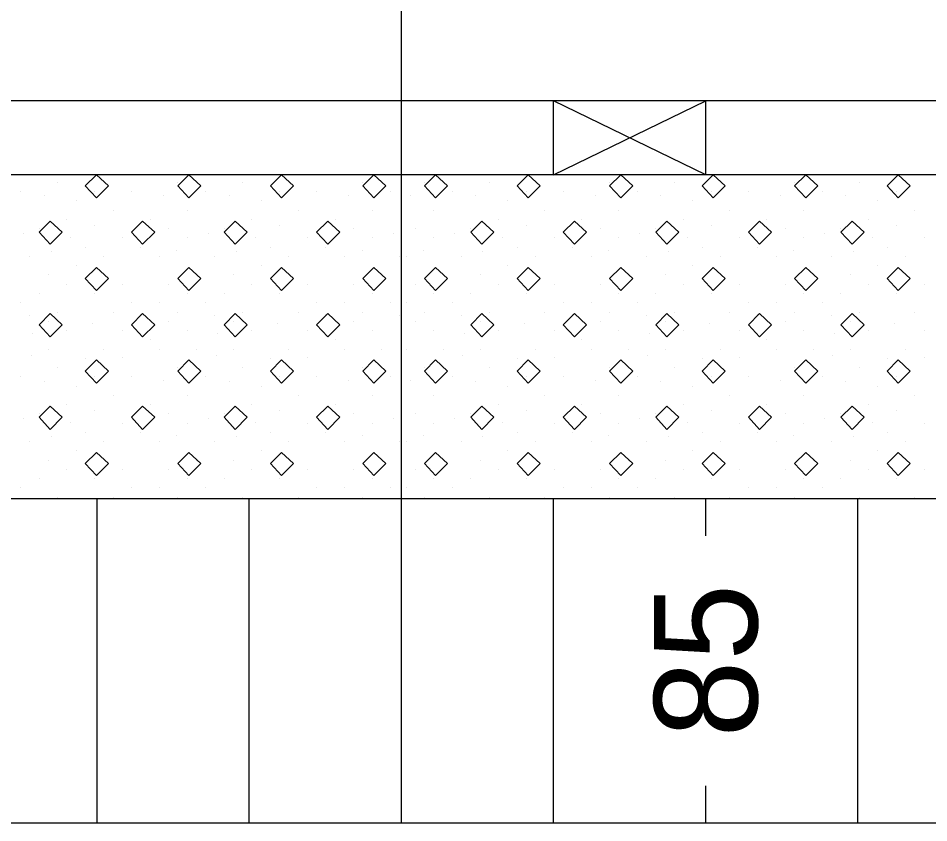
# Model space of a CAD drawing. Extents: x 1313964 to 1316843, y 2087046 to 2096619.
# Drawn here: x 1314124.77 to 1314130.76, y 2089873.43 to 2089878.72 of the extents above; entities that cross this region are included whole.
import ezdxf

# ---------------------------------------------------------------- set-up
doc = ezdxf.new("R2010")
doc.units = 0
doc.layers.add('B-Sub-Contour', color=7, linetype='Continuous')
doc.layers.add('Default', color=7, linetype='Continuous')

# ---------------------------------------------------------------- blocks, each defined once
blk = doc.blocks.new('POINT_DISPLAY')
at = {"layer": 'Default'}
blk.add_line((0, 0), (0, 0), dxfattribs=at)

msp = doc.modelspace()

# ---------------------------------------------------------------- linework, layer by layer
at = {"layer": 'B-Sub-Contour'}
for points in [[(1314136.7248, 2089873.4343), (1314136.7248, 2089916.3058), (1314075.306, 2089916.3058), (1314075.306, 2089873.4343), (1314136.7248, 2089873.4343)], [(1314127.2924, 2089878.1775), (1314127.2924, 2089894.0491)], [(1314134.2924, 2089878.1775), (1314089.2925, 2089878.1775)], [(1314127.2924, 2089877.691), (1314127.2924, 2089878.1775)], [(1314128.2924, 2089877.691), (1314129.2924, 2089878.1775)], [(1314129.2924, 2089877.691), (1314128.2924, 2089878.1775)], [(1314128.2924, 2089877.691), (1314128.2924, 2089878.1775)], [(1314129.2924, 2089877.691), (1314129.2924, 2089878.1775)], [(1314134.2924, 2089877.691), (1314082.6033, 2089877.691)], [(1314127.2924, 2089875.5627), (1314127.2924, 2089877.691)], [(1314134.2924, 2089875.5627), (1314082.6033, 2089875.5627)], [(1314125.2924, 2089873.4343), (1314125.2924, 2089875.5627)], [(1314126.2924, 2089873.4343), (1314126.2924, 2089875.5627)], [(1314126.2924, 2089873.4343), (1314126.2924, 2089875.5627)], [(1314127.2924, 2089873.4343), (1314127.2924, 2089875.5627)], [(1314128.2924, 2089873.4343), (1314128.2924, 2089875.5627)], [(1314128.2924, 2089873.4343), (1314128.2924, 2089875.5627)], [(1314129.2924, 2089875.3194), (1314129.2924, 2089875.5627)], [(1314130.2924, 2089873.4343), (1314130.2924, 2089875.5627)], [(1314130.2924, 2089873.4343), (1314130.2924, 2089875.5627)], [(1314129.2924, 2089873.4343), (1314129.2924, 2089873.6775)]]:
    msp.add_lwpolyline(points, dxfattribs=at)
for points in [[(1314125.2877, 2089877.691), (1314125.2147, 2089877.6181), (1314125.2877, 2089877.539), (1314125.3667, 2089877.6181)], [(1314125.8958, 2089877.691), (1314125.8228, 2089877.6181), (1314125.8958, 2089877.539), (1314125.9748, 2089877.6181)], [(1314126.5039, 2089877.691), (1314126.4309, 2089877.6181), (1314126.5039, 2089877.539), (1314126.5829, 2089877.6181)], [(1314127.112, 2089877.691), (1314127.039, 2089877.6181), (1314127.112, 2089877.539), (1314127.191, 2089877.6181)], [(1314127.5174, 2089877.691), (1314127.4444, 2089877.6181), (1314127.5174, 2089877.539), (1314127.5964, 2089877.6181)], [(1314128.1255, 2089877.691), (1314128.0525, 2089877.6181), (1314128.1255, 2089877.539), (1314128.2045, 2089877.6181)], [(1314128.7336, 2089877.691), (1314128.6606, 2089877.6181), (1314128.7336, 2089877.539), (1314128.8126, 2089877.6181)], [(1314129.3417, 2089877.691), (1314129.2687, 2089877.6181), (1314129.3417, 2089877.539), (1314129.4208, 2089877.6181)], [(1314129.9498, 2089877.691), (1314129.8768, 2089877.6181), (1314129.9498, 2089877.539), (1314130.0289, 2089877.6181)], [(1314130.5579, 2089877.691), (1314130.4849, 2089877.6181), (1314130.5579, 2089877.539), (1314130.637, 2089877.6181)], [(1314124.9836, 2089877.387), (1314124.9106, 2089877.314), (1314124.9836, 2089877.235), (1314125.0627, 2089877.314)], [(1314125.5917, 2089877.387), (1314125.5187, 2089877.314), (1314125.5917, 2089877.235), (1314125.6708, 2089877.314)], [(1314126.1998, 2089877.387), (1314126.1268, 2089877.314), (1314126.1998, 2089877.235), (1314126.2789, 2089877.314)], [(1314126.8079, 2089877.387), (1314126.7349, 2089877.314), (1314126.8079, 2089877.235), (1314126.887, 2089877.314)], [(1314127.8214, 2089877.387), (1314127.7485, 2089877.314), (1314127.8214, 2089877.235), (1314127.9005, 2089877.314)], [(1314128.4295, 2089877.387), (1314128.3566, 2089877.314), (1314128.4295, 2089877.235), (1314128.5086, 2089877.314)], [(1314129.0376, 2089877.387), (1314128.9647, 2089877.314), (1314129.0376, 2089877.235), (1314129.1167, 2089877.314)], [(1314129.6458, 2089877.387), (1314129.5728, 2089877.314), (1314129.6458, 2089877.235), (1314129.7248, 2089877.314)], [(1314130.2539, 2089877.387), (1314130.1809, 2089877.314), (1314130.2539, 2089877.235), (1314130.3329, 2089877.314)], [(1314125.2877, 2089877.0829), (1314125.2147, 2089877.01), (1314125.2877, 2089876.9309), (1314125.3667, 2089877.01)], [(1314125.8958, 2089877.0829), (1314125.8228, 2089877.01), (1314125.8958, 2089876.9309), (1314125.9748, 2089877.01)], [(1314126.5039, 2089877.0829), (1314126.4309, 2089877.01), (1314126.5039, 2089876.9309), (1314126.5829, 2089877.01)], [(1314127.112, 2089877.0829), (1314127.039, 2089877.01), (1314127.112, 2089876.9309), (1314127.191, 2089877.01)], [(1314127.5174, 2089877.0829), (1314127.4444, 2089877.01), (1314127.5174, 2089876.9309), (1314127.5964, 2089877.01)], [(1314128.1255, 2089877.0829), (1314128.0525, 2089877.01), (1314128.1255, 2089876.9309), (1314128.2045, 2089877.01)], [(1314128.7336, 2089877.0829), (1314128.6606, 2089877.01), (1314128.7336, 2089876.9309), (1314128.8126, 2089877.01)], [(1314129.3417, 2089877.0829), (1314129.2687, 2089877.01), (1314129.3417, 2089876.9309), (1314129.4208, 2089877.01)], [(1314129.9498, 2089877.0829), (1314129.8768, 2089877.01), (1314129.9498, 2089876.9309), (1314130.0289, 2089877.01)], [(1314130.5579, 2089877.0829), (1314130.4849, 2089877.01), (1314130.5579, 2089876.9309), (1314130.637, 2089877.01)], [(1314124.9836, 2089876.7789), (1314124.9106, 2089876.7059), (1314124.9836, 2089876.6268), (1314125.0627, 2089876.7059)], [(1314125.5917, 2089876.7789), (1314125.5187, 2089876.7059), (1314125.5917, 2089876.6268), (1314125.6708, 2089876.7059)], [(1314126.1998, 2089876.7789), (1314126.1268, 2089876.7059), (1314126.1998, 2089876.6268), (1314126.2789, 2089876.7059)], [(1314126.8079, 2089876.7789), (1314126.7349, 2089876.7059), (1314126.8079, 2089876.6268), (1314126.887, 2089876.7059)], [(1314127.8214, 2089876.7789), (1314127.7485, 2089876.7059), (1314127.8214, 2089876.6268), (1314127.9005, 2089876.7059)], [(1314128.4295, 2089876.7789), (1314128.3566, 2089876.7059), (1314128.4295, 2089876.6268), (1314128.5086, 2089876.7059)], [(1314129.0376, 2089876.7789), (1314128.9647, 2089876.7059), (1314129.0376, 2089876.6268), (1314129.1167, 2089876.7059)], [(1314129.6458, 2089876.7789), (1314129.5728, 2089876.7059), (1314129.6458, 2089876.6268), (1314129.7248, 2089876.7059)], [(1314130.2539, 2089876.7789), (1314130.1809, 2089876.7059), (1314130.2539, 2089876.6268), (1314130.3329, 2089876.7059)], [(1314125.2877, 2089876.4748), (1314125.2147, 2089876.4018), (1314125.2877, 2089876.3228), (1314125.3667, 2089876.4018)], [(1314125.8958, 2089876.4748), (1314125.8228, 2089876.4018), (1314125.8958, 2089876.3228), (1314125.9748, 2089876.4018)], [(1314126.5039, 2089876.4748), (1314126.4309, 2089876.4018), (1314126.5039, 2089876.3228), (1314126.5829, 2089876.4018)], [(1314127.112, 2089876.4748), (1314127.039, 2089876.4018), (1314127.112, 2089876.3228), (1314127.191, 2089876.4018)], [(1314127.5174, 2089876.4748), (1314127.4444, 2089876.4018), (1314127.5174, 2089876.3228), (1314127.5964, 2089876.4018)], [(1314128.1255, 2089876.4748), (1314128.0525, 2089876.4018), (1314128.1255, 2089876.3228), (1314128.2045, 2089876.4018)], [(1314128.7336, 2089876.4748), (1314128.6606, 2089876.4018), (1314128.7336, 2089876.3228), (1314128.8126, 2089876.4018)], [(1314129.3417, 2089876.4748), (1314129.2687, 2089876.4018), (1314129.3417, 2089876.3228), (1314129.4208, 2089876.4018)], [(1314129.9498, 2089876.4748), (1314129.8768, 2089876.4018), (1314129.9498, 2089876.3228), (1314130.0289, 2089876.4018)], [(1314130.5579, 2089876.4748), (1314130.4849, 2089876.4018), (1314130.5579, 2089876.3228), (1314130.637, 2089876.4018)], [(1314124.9836, 2089876.1708), (1314124.9106, 2089876.0978), (1314124.9836, 2089876.0187), (1314125.0627, 2089876.0978)], [(1314125.5917, 2089876.1708), (1314125.5187, 2089876.0978), (1314125.5917, 2089876.0187), (1314125.6708, 2089876.0978)], [(1314126.1998, 2089876.1708), (1314126.1268, 2089876.0978), (1314126.1998, 2089876.0187), (1314126.2789, 2089876.0978)], [(1314126.8079, 2089876.1708), (1314126.7349, 2089876.0978), (1314126.8079, 2089876.0187), (1314126.887, 2089876.0978)], [(1314127.8214, 2089876.1708), (1314127.7485, 2089876.0978), (1314127.8214, 2089876.0187), (1314127.9005, 2089876.0978)], [(1314128.4295, 2089876.1708), (1314128.3566, 2089876.0978), (1314128.4295, 2089876.0187), (1314128.5086, 2089876.0978)], [(1314129.0376, 2089876.1708), (1314128.9647, 2089876.0978), (1314129.0376, 2089876.0187), (1314129.1167, 2089876.0978)], [(1314129.6458, 2089876.1708), (1314129.5728, 2089876.0978), (1314129.6458, 2089876.0187), (1314129.7248, 2089876.0978)], [(1314130.2539, 2089876.1708), (1314130.1809, 2089876.0978), (1314130.2539, 2089876.0187), (1314130.3329, 2089876.0978)], [(1314125.2877, 2089875.8667), (1314125.2147, 2089875.7937), (1314125.2877, 2089875.7147), (1314125.3667, 2089875.7937)], [(1314125.8958, 2089875.8667), (1314125.8228, 2089875.7937), (1314125.8958, 2089875.7147), (1314125.9748, 2089875.7937)], [(1314126.5039, 2089875.8667), (1314126.4309, 2089875.7937), (1314126.5039, 2089875.7147), (1314126.5829, 2089875.7937)], [(1314127.112, 2089875.8667), (1314127.039, 2089875.7937), (1314127.112, 2089875.7147), (1314127.191, 2089875.7937)], [(1314127.5174, 2089875.8667), (1314127.4444, 2089875.7937), (1314127.5174, 2089875.7147), (1314127.5964, 2089875.7937)], [(1314128.1255, 2089875.8667), (1314128.0525, 2089875.7937), (1314128.1255, 2089875.7147), (1314128.2045, 2089875.7937)], [(1314128.7336, 2089875.8667), (1314128.6606, 2089875.7937), (1314128.7336, 2089875.7147), (1314128.8126, 2089875.7937)], [(1314129.3417, 2089875.8667), (1314129.2687, 2089875.7937), (1314129.3417, 2089875.7147), (1314129.4208, 2089875.7937)], [(1314129.9498, 2089875.8667), (1314129.8768, 2089875.7937), (1314129.9498, 2089875.7147), (1314130.0289, 2089875.7937)], [(1314130.5579, 2089875.8667), (1314130.4849, 2089875.7937), (1314130.5579, 2089875.7147), (1314130.637, 2089875.7937)]]:
    msp.add_lwpolyline(points, close=True, dxfattribs=at)

# ---------------------------------------------------------------- block references
at = {"layer": 'B-Sub-Contour', "xscale": 0.019951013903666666, "yscale": 0.019951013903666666, "rotation": 90}
for p in [(1314125.0323, 2089877.6409), (1314125.8228, 2089877.6409), (1314126.2485, 2089877.6409), (1314127.039, 2089877.6409), (1314127.4444, 2089877.6409), (1314127.8701, 2089877.6409), (1314128.6606, 2089877.6409), (1314129.0863, 2089877.6409), (1314129.8768, 2089877.6409), (1314130.3025, 2089877.6409), (1314124.789, 2089877.5801), (1314125.2755, 2089877.5801), (1314125.5187, 2089877.5801), (1314126.0052, 2089877.5801), (1314126.4917, 2089877.5801), (1314126.7349, 2089877.5801), (1314127.2214, 2089877.5801), (1314127.6268, 2089877.5801), (1314128.1133, 2089877.5801), (1314128.3566, 2089877.5801), (1314128.8431, 2089877.5801), (1314129.3295, 2089877.5801), (1314129.5728, 2089877.5801), (1314130.0593, 2089877.5801), (1314130.5458, 2089877.5801), (1314124.9438, 2089877.5524), (1314125.1539, 2089877.5192), (1314125.7316, 2089877.5551), (1314126.16, 2089877.5524), (1314126.3701, 2089877.5192), (1314126.9478, 2089877.5551), (1314127.3532, 2089877.5551), (1314127.7816, 2089877.5524), (1314127.9917, 2089877.5192), (1314128.5694, 2089877.5551), (1314128.9978, 2089877.5524), (1314129.2079, 2089877.5192), (1314129.7856, 2089877.5551), (1314130.2141, 2089877.5524), (1314130.4241, 2089877.5192), (1314125.3971, 2089877.4584), (1314125.8836, 2089877.4584), (1314126.6133, 2089877.4584), (1314127.0998, 2089877.4584), (1314127.5052, 2089877.4584), (1314128.2349, 2089877.4584), (1314128.7214, 2089877.4584), (1314129.4512, 2089877.4584), (1314129.9376, 2089877.4584), (1314130.6674, 2089877.4584), (1314125.0931, 2089877.3976), (1314125.6404, 2089877.3976), (1314126.3093, 2089877.3976), (1314126.8566, 2089877.3976), (1314127.9309, 2089877.3976), (1314128.4782, 2089877.3976), (1314129.1471, 2089877.3976), (1314129.6944, 2089877.3976), (1314130.3633, 2089877.3976), (1314124.9106, 2089877.3368), (1314125.2755, 2089877.3592), (1314125.762, 2089877.3368), (1314126.1268, 2089877.3368), (1314126.4917, 2089877.3592), (1314126.9782, 2089877.3368), (1314127.3836, 2089877.3368), (1314127.7485, 2089877.3368), (1314128.1133, 2089877.3592), (1314128.5998, 2089877.3368), (1314128.9647, 2089877.3368), (1314129.3295, 2089877.3592), (1314129.816, 2089877.3368), (1314130.1809, 2089877.3368), (1314130.5458, 2089877.3592), (1314124.8056, 2089877.3067), (1314125.1179, 2089877.2818), (1314125.4579, 2089877.276), (1314125.8836, 2089877.276), (1314126.0218, 2089877.3067), (1314126.3342, 2089877.2818), (1314126.6741, 2089877.276), (1314127.0998, 2089877.276), (1314127.238, 2089877.3067), (1314127.5052, 2089877.276), (1314127.6434, 2089877.3067), (1314127.9558, 2089877.2818), (1314128.2958, 2089877.276), (1314128.7214, 2089877.276), (1314128.8596, 2089877.3067), (1314129.172, 2089877.2818), (1314129.512, 2089877.276), (1314129.9376, 2089877.276), (1314130.0759, 2089877.3067), (1314130.3882, 2089877.2818), (1314130.7282, 2089877.276), (1314125.2147, 2089877.2152), (1314125.5795, 2089877.2152), (1314126.4309, 2089877.2152), (1314126.7958, 2089877.2152), (1314128.0525, 2089877.2152), (1314128.4174, 2089877.2152), (1314129.2687, 2089877.2152), (1314129.6336, 2089877.2152), (1314130.4849, 2089877.2152), (1314124.8498, 2089877.1544), (1314124.9908, 2089877.1879), (1314125.3363, 2089877.1544), (1314125.7012, 2089877.1544), (1314125.8173, 2089877.1962), (1314126.066, 2089877.1544), (1314126.207, 2089877.1879), (1314126.5525, 2089877.1544), (1314126.9174, 2089877.1544), (1314127.0335, 2089877.1962), (1314127.2822, 2089877.1544), (1314127.3228, 2089877.1544), (1314127.4389, 2089877.1962), (1314127.6877, 2089877.1544), (1314127.8286, 2089877.1879), (1314128.1741, 2089877.1544), (1314128.539, 2089877.1544), (1314128.6551, 2089877.1962), (1314128.9039, 2089877.1544), (1314129.0448, 2089877.1879), (1314129.3903, 2089877.1544), (1314129.7552, 2089877.1544), (1314129.8713, 2089877.1962), (1314130.1201, 2089877.1544), (1314130.261, 2089877.1879), (1314130.6066, 2089877.1544), (1314125.1539, 2089877.0936), (1314126.3701, 2089877.0936), (1314127.9917, 2089877.0936), (1314129.2079, 2089877.0936), (1314130.4241, 2089877.0936), (1314124.9714, 2089877.0328), (1314125.9444, 2089877.0328), (1314126.1877, 2089877.0328), (1314127.1606, 2089877.0328), (1314127.566, 2089877.0328), (1314127.8093, 2089877.0328), (1314128.7822, 2089877.0328), (1314129.0255, 2089877.0328), (1314129.9985, 2089877.0328), (1314130.2417, 2089877.0328), (1314125.0931, 2089876.9719), (1314125.4579, 2089876.9719), (1314125.762, 2089876.9719), (1314126.3093, 2089876.9719), (1314126.6741, 2089876.9719), (1314126.9782, 2089876.9719), (1314127.3836, 2089876.9719), (1314127.9309, 2089876.9719), (1314128.2958, 2089876.9719), (1314128.5998, 2089876.9719), (1314129.1471, 2089876.9719), (1314129.512, 2089876.9719), (1314129.816, 2089876.9719), (1314130.3633, 2089876.9719), (1314130.7282, 2089876.9719), (1314124.9106, 2089876.9111), (1314125.2755, 2089876.9111), (1314125.8836, 2089876.9111), (1314126.1268, 2089876.9111), (1314126.4917, 2089876.9111), (1314127.0998, 2089876.9111), (1314127.5052, 2089876.9111), (1314127.7485, 2089876.9111), (1314128.1133, 2089876.9111), (1314128.7214, 2089876.9111), (1314128.9647, 2089876.9111), (1314129.3295, 2089876.9111), (1314129.9376, 2089876.9111), (1314130.1809, 2089876.9111), (1314130.5458, 2089876.9111), (1314124.789, 2089876.8503), (1314125.5187, 2089876.8503), (1314125.7012, 2089876.8503), (1314126.0052, 2089876.8503), (1314126.7349, 2089876.8503), (1314126.9174, 2089876.8503), (1314127.2214, 2089876.8503), (1314127.3228, 2089876.8503), (1314127.6268, 2089876.8503), (1314128.3566, 2089876.8503), (1314128.539, 2089876.8503), (1314128.8431, 2089876.8503), (1314129.5728, 2089876.8503), (1314129.7552, 2089876.8503), (1314130.0593, 2089876.8503), (1314124.8498, 2089876.7682), (1314125.0323, 2089876.7895), (1314125.3971, 2089876.7895), (1314125.5795, 2089876.7758), (1314125.8228, 2089876.7895), (1314126.066, 2089876.7682), (1314126.2485, 2089876.7895), (1314126.6133, 2089876.7895), (1314126.7958, 2089876.7758), (1314127.039, 2089876.7895), (1314127.2822, 2089876.7682), (1314127.4444, 2089876.7895), (1314127.6877, 2089876.7682), (1314127.8701, 2089876.7895), (1314128.2349, 2089876.7895), (1314128.4174, 2089876.7758), (1314128.6606, 2089876.7895), (1314128.9039, 2089876.7682), (1314129.0863, 2089876.7895), (1314129.4512, 2089876.7895), (1314129.6336, 2089876.7758), (1314129.8768, 2089876.7895), (1314130.1201, 2089876.7682), (1314130.3025, 2089876.7895), (1314130.6674, 2089876.7895), (1314124.9714, 2089876.7287), (1314125.2617, 2089876.7119), (1314125.762, 2089876.7287), (1314126.1877, 2089876.7287), (1314126.4779, 2089876.7119), (1314126.9782, 2089876.7287), (1314127.3836, 2089876.7287), (1314127.8093, 2089876.7287), (1314128.0995, 2089876.7119), (1314128.5998, 2089876.7287), (1314129.0255, 2089876.7287), (1314129.3157, 2089876.7119), (1314129.816, 2089876.7287), (1314130.2417, 2089876.7287), (1314130.5319, 2089876.7119), (1314124.8664, 2089876.6483), (1314125.0931, 2089876.6679), (1314125.4579, 2089876.6679), (1314125.8836, 2089876.6679), (1314126.0826, 2089876.6483), (1314126.3093, 2089876.6679), (1314126.6741, 2089876.6679), (1314127.0998, 2089876.6679), (1314127.5052, 2089876.6679), (1314127.7042, 2089876.6483), (1314127.9309, 2089876.6679), (1314128.2958, 2089876.6679), (1314128.7214, 2089876.6679), (1314128.9204, 2089876.6483), (1314129.1471, 2089876.6679), (1314129.512, 2089876.6679), (1314129.9376, 2089876.6679), (1314130.1367, 2089876.6483), (1314130.3633, 2089876.6679), (1314130.7282, 2089876.6679), (1314125.6404, 2089876.6071), (1314126.8566, 2089876.6071), (1314128.4782, 2089876.6071), (1314129.6944, 2089876.6071), (1314124.8581, 2089876.5019), (1314124.9714, 2089876.5463), (1314125.3363, 2089876.5463), (1314125.7012, 2089876.5463), (1314125.9444, 2089876.5463), (1314126.0743, 2089876.5019), (1314126.1877, 2089876.5463), (1314126.5525, 2089876.5463), (1314126.9174, 2089876.5463), (1314127.1606, 2089876.5463), (1314127.2905, 2089876.5019), (1314127.3228, 2089876.5463), (1314127.566, 2089876.5463), (1314127.6959, 2089876.5019), (1314127.8093, 2089876.5463), (1314128.1741, 2089876.5463), (1314128.539, 2089876.5463), (1314128.7822, 2089876.5463), (1314128.9122, 2089876.5019), (1314129.0255, 2089876.5463), (1314129.3903, 2089876.5463), (1314129.7552, 2089876.5463), (1314129.9985, 2089876.5463), (1314130.1284, 2089876.5019), (1314130.2417, 2089876.5463), (1314130.6066, 2089876.5463), (1314125.2147, 2089876.4855), (1314125.4579, 2089876.4882), (1314126.4309, 2089876.4855), (1314126.6741, 2089876.4882), (1314128.0525, 2089876.4855), (1314128.2958, 2089876.4882), (1314129.2687, 2089876.4855), (1314129.512, 2089876.4882), (1314130.4849, 2089876.4855), (1314130.7282, 2089876.4882), (1314125.0323, 2089876.4246), (1314125.8228, 2089876.4246), (1314126.2485, 2089876.4246), (1314127.039, 2089876.4246), (1314127.4444, 2089876.4246), (1314127.8701, 2089876.4246), (1314128.6606, 2089876.4246), (1314129.0863, 2089876.4246), (1314129.8768, 2089876.4246), (1314130.3025, 2089876.4246), (1314124.789, 2089876.3638), (1314124.9438, 2089876.3362), (1314125.2755, 2089876.3638), (1314125.5187, 2089876.3638), (1314125.7316, 2089876.3389), (1314126.0052, 2089876.3638), (1314126.16, 2089876.3362), (1314126.4917, 2089876.3638), (1314126.7349, 2089876.3638), (1314126.9478, 2089876.3389), (1314127.2214, 2089876.3638), (1314127.3532, 2089876.3389), (1314127.6268, 2089876.3638), (1314127.7816, 2089876.3362), (1314128.1133, 2089876.3638), (1314128.3566, 2089876.3638), (1314128.5694, 2089876.3389), (1314128.8431, 2089876.3638), (1314128.9978, 2089876.3362), (1314129.3295, 2089876.3638), (1314129.5728, 2089876.3638), (1314129.7856, 2089876.3389), (1314130.0593, 2089876.3638), (1314130.2141, 2089876.3362), (1314130.5458, 2089876.3638), (1314125.1539, 2089876.303), (1314126.3701, 2089876.303), (1314127.9917, 2089876.303), (1314129.2079, 2089876.303), (1314130.4241, 2089876.303), (1314125.3971, 2089876.2422), (1314125.8836, 2089876.2422), (1314126.6133, 2089876.2422), (1314127.0998, 2089876.2422), (1314127.5052, 2089876.2422), (1314128.2349, 2089876.2422), (1314128.7214, 2089876.2422), (1314129.4512, 2089876.2422), (1314129.9376, 2089876.2422), (1314130.6674, 2089876.2422), (1314125.0931, 2089876.1814), (1314125.2755, 2089876.143), (1314125.6404, 2089876.1814), (1314126.3093, 2089876.1814), (1314126.4917, 2089876.143), (1314126.8566, 2089876.1814), (1314127.9309, 2089876.1814), (1314128.1133, 2089876.143), (1314128.4782, 2089876.1814), (1314129.1471, 2089876.1814), (1314129.3295, 2089876.143), (1314129.6944, 2089876.1814), (1314130.3633, 2089876.1814), (1314130.5458, 2089876.143), (1314124.8056, 2089876.0905), (1314124.9106, 2089876.1206), (1314125.762, 2089876.1206), (1314126.0218, 2089876.0905), (1314126.1268, 2089876.1206), (1314126.9782, 2089876.1206), (1314127.238, 2089876.0905), (1314127.3836, 2089876.1206), (1314127.6434, 2089876.0905), (1314127.7485, 2089876.1206), (1314128.5998, 2089876.1206), (1314128.8596, 2089876.0905), (1314128.9647, 2089876.1206), (1314129.816, 2089876.1206), (1314130.0759, 2089876.0905), (1314130.1809, 2089876.1206), (1314125.1179, 2089876.0656), (1314125.4579, 2089876.0598), (1314125.8836, 2089876.0598), (1314126.3342, 2089876.0656), (1314126.6741, 2089876.0598), (1314127.0998, 2089876.0598), (1314127.5052, 2089876.0598), (1314127.9558, 2089876.0656), (1314128.2958, 2089876.0598), (1314128.7214, 2089876.0598), (1314129.172, 2089876.0656), (1314129.512, 2089876.0598), (1314129.9376, 2089876.0598), (1314130.3882, 2089876.0656), (1314130.7282, 2089876.0598), (1314124.9908, 2089875.9717), (1314125.2147, 2089875.999), (1314125.5795, 2089875.999), (1314125.8173, 2089875.98), (1314126.207, 2089875.9717), (1314126.4309, 2089875.999), (1314126.7958, 2089875.999), (1314127.0335, 2089875.98), (1314127.4389, 2089875.98), (1314127.8286, 2089875.9717), (1314128.0525, 2089875.999), (1314128.4174, 2089875.999), (1314128.6551, 2089875.98), (1314129.0448, 2089875.9717), (1314129.2687, 2089875.999), (1314129.6336, 2089875.999), (1314129.8713, 2089875.98), (1314130.261, 2089875.9717), (1314130.4849, 2089875.999), (1314124.8498, 2089875.9382), (1314125.3363, 2089875.9382), (1314125.7012, 2089875.9382), (1314126.066, 2089875.9382), (1314126.5525, 2089875.9382), (1314126.9174, 2089875.9382), (1314127.2822, 2089875.9382), (1314127.3228, 2089875.9382), (1314127.6877, 2089875.9382), (1314128.1741, 2089875.9382), (1314128.539, 2089875.9382), (1314128.9039, 2089875.9382), (1314129.3903, 2089875.9382), (1314129.7552, 2089875.9382), (1314130.1201, 2089875.9382), (1314130.6066, 2089875.9382), (1314125.1539, 2089875.8774), (1314126.3701, 2089875.8774), (1314127.9917, 2089875.8774), (1314129.2079, 2089875.8774), (1314130.4241, 2089875.8774), (1314124.9714, 2089875.8165), (1314125.9444, 2089875.8165), (1314126.1877, 2089875.8165), (1314127.1606, 2089875.8165), (1314127.566, 2089875.8165), (1314127.8093, 2089875.8165), (1314128.7822, 2089875.8165), (1314129.0255, 2089875.8165), (1314129.9985, 2089875.8165), (1314130.2417, 2089875.8165), (1314125.0931, 2089875.7557), (1314125.4579, 2089875.7557), (1314125.762, 2089875.7557), (1314126.3093, 2089875.7557), (1314126.6741, 2089875.7557), (1314126.9782, 2089875.7557), (1314127.3836, 2089875.7557), (1314127.9309, 2089875.7557), (1314128.2958, 2089875.7557), (1314128.5998, 2089875.7557), (1314129.1471, 2089875.7557), (1314129.512, 2089875.7557), (1314129.816, 2089875.7557), (1314130.3633, 2089875.7557), (1314130.7282, 2089875.7557), (1314124.9106, 2089875.6949), (1314125.2755, 2089875.6949), (1314125.8836, 2089875.6949), (1314126.1268, 2089875.6949), (1314126.4917, 2089875.6949), (1314127.0998, 2089875.6949), (1314127.5052, 2089875.6949), (1314127.7485, 2089875.6949), (1314128.1133, 2089875.6949), (1314128.7214, 2089875.6949), (1314128.9647, 2089875.6949), (1314129.3295, 2089875.6949), (1314129.9376, 2089875.6949), (1314130.1809, 2089875.6949), (1314130.5458, 2089875.6949), (1314124.789, 2089875.6341), (1314125.5187, 2089875.6341), (1314125.7012, 2089875.6341), (1314126.0052, 2089875.6341), (1314126.7349, 2089875.6341), (1314126.9174, 2089875.6341), (1314127.2214, 2089875.6341), (1314127.3228, 2089875.6341), (1314127.6268, 2089875.6341), (1314128.3566, 2089875.6341), (1314128.539, 2089875.6341), (1314128.8431, 2089875.6341), (1314129.5728, 2089875.6341), (1314129.7552, 2089875.6341), (1314130.0593, 2089875.6341), (1314125.0323, 2089875.5733), (1314125.3971, 2089875.5733), (1314125.8228, 2089875.5733), (1314126.2485, 2089875.5733), (1314126.6133, 2089875.5733), (1314127.039, 2089875.5733), (1314127.4444, 2089875.5733), (1314127.8701, 2089875.5733), (1314128.2349, 2089875.5733), (1314128.6606, 2089875.5733), (1314129.0863, 2089875.5733), (1314129.4512, 2089875.5733), (1314129.8768, 2089875.5733), (1314130.3025, 2089875.5733), (1314130.6674, 2089875.5733)]:
    msp.add_blockref('POINT_DISPLAY', p, dxfattribs=at)

# ---------------------------------------------------------------- texts
at = {"layer": 'B-Sub-Contour'}
msp.add_text('85', height=0.67865, rotation=90, dxfattribs=at).set_placement((1314129.6317, 2089873.9943))

doc.saveas('drawing.dxf')
